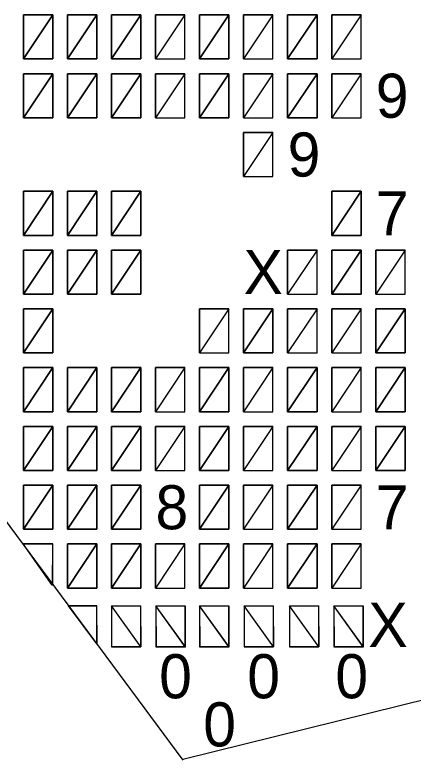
# Model space of a CAD drawing. Extents: x 0 to 34, y 0 to 22.
# Drawn here: x 4.3997 to 4.554, y 2.1019 to 2.3904 of the extents above; entities that cross this region are included whole.
import ezdxf

# ---------------------------------------------------------------- set-up
doc = ezdxf.new("R2010")
doc.units = 0
doc.layers.add('SH_Text', color=7, linetype='Continuous')

msp = doc.modelspace()

# ---------------------------------------------------------------- linework, layer by layer
at = {"layer": 'SH_Text'}
for p, q in [((4.41434, 2.39044), (4.40296, 2.39044)), ((4.40296, 2.39044), (4.40296, 2.37337)), ((4.41434, 2.37337), (4.41434, 2.39044)), ((4.42003, 2.39044), (4.42003, 2.37337)), ((4.43141, 2.39044), (4.42003, 2.39044)), ((4.43141, 2.37337), (4.43141, 2.39044)), ((4.44848, 2.39044), (4.4371, 2.39044)), ((4.4371, 2.39044), (4.4371, 2.37337)), ((4.44848, 2.37337), (4.44848, 2.39044)), ((4.45417, 2.39044), (4.45417, 2.37337)), ((4.46555, 2.39044), (4.45417, 2.39044)), ((4.46555, 2.37337), (4.46555, 2.39044)), ((4.48262, 2.39044), (4.47124, 2.39044)), ((4.47124, 2.39044), (4.47124, 2.37337)), ((4.48262, 2.37337), (4.48262, 2.39044)), ((4.48831, 2.39044), (4.48831, 2.37337)), ((4.49969, 2.39044), (4.48831, 2.39044)), ((4.49969, 2.37337), (4.49969, 2.39044)), ((4.50538, 2.39044), (4.50538, 2.37337)), ((4.51677, 2.39044), (4.50538, 2.39044)), ((4.51677, 2.37337), (4.51677, 2.39044)), ((4.53384, 2.39044), (4.52246, 2.39044)), ((4.52246, 2.39044), (4.52246, 2.37337)), ((4.53384, 2.37337), (4.53384, 2.39044)), ((4.40296, 2.37337), (4.41434, 2.37337)), ((4.42003, 2.37337), (4.43141, 2.37337)), ((4.4371, 2.37337), (4.44848, 2.37337)), ((4.45417, 2.37337), (4.46555, 2.37337)), ((4.47124, 2.37337), (4.48262, 2.37337)), ((4.48831, 2.37337), (4.49969, 2.37337)), ((4.50538, 2.37337), (4.51677, 2.37337)), ((4.52246, 2.37337), (4.53384, 2.37337)), ((4.40296, 2.36768), (4.40296, 2.35061)), ((4.41434, 2.36768), (4.40296, 2.36768)), ((4.41434, 2.35061), (4.41434, 2.36768)), ((4.43141, 2.36768), (4.42003, 2.36768)), ((4.42003, 2.36768), (4.42003, 2.35061)), ((4.43141, 2.35061), (4.43141, 2.36768)), ((4.4371, 2.36768), (4.4371, 2.35061)), ((4.44848, 2.36768), (4.4371, 2.36768)), ((4.44848, 2.35061), (4.44848, 2.36768)), ((4.46555, 2.36768), (4.45417, 2.36768)), ((4.45417, 2.36768), (4.45417, 2.35061)), ((4.46555, 2.35061), (4.46555, 2.36768)), ((4.47124, 2.36768), (4.47124, 2.35061)), ((4.48262, 2.36768), (4.47124, 2.36768)), ((4.48262, 2.35061), (4.48262, 2.36768)), ((4.49969, 2.36768), (4.48831, 2.36768)), ((4.48831, 2.36768), (4.48831, 2.35061)), ((4.49969, 2.35061), (4.49969, 2.36768)), ((4.51677, 2.36768), (4.50538, 2.36768)), ((4.50538, 2.36768), (4.50538, 2.35061)), ((4.51677, 2.35061), (4.51677, 2.36768)), ((4.52246, 2.36768), (4.52246, 2.35061)), ((4.53384, 2.36768), (4.52246, 2.36768)), ((4.53384, 2.35061), (4.53384, 2.36768)), ((4.40296, 2.35061), (4.41434, 2.35061)), ((4.42003, 2.35061), (4.43141, 2.35061)), ((4.4371, 2.35061), (4.44848, 2.35061)), ((4.45417, 2.35061), (4.46555, 2.35061)), ((4.47124, 2.35061), (4.48262, 2.35061)), ((4.48831, 2.35061), (4.49969, 2.35061)), ((4.50538, 2.35061), (4.51677, 2.35061)), ((4.52246, 2.35061), (4.53384, 2.35061)), ((4.49969, 2.34491), (4.48831, 2.34491)), ((4.48831, 2.34491), (4.48831, 2.32784)), ((4.49969, 2.32784), (4.49969, 2.34491)), ((4.48831, 2.32784), (4.49969, 2.32784)), ((4.40296, 2.32215), (4.40296, 2.30508)), ((4.41434, 2.32215), (4.40296, 2.32215)), ((4.41434, 2.30508), (4.41434, 2.32215)), ((4.43141, 2.32215), (4.42003, 2.32215)), ((4.42003, 2.32215), (4.42003, 2.30508)), ((4.43141, 2.30508), (4.43141, 2.32215)), ((4.4371, 2.32215), (4.4371, 2.30508)), ((4.44848, 2.32215), (4.4371, 2.32215)), ((4.44848, 2.30508), (4.44848, 2.32215)), ((4.53384, 2.32215), (4.52246, 2.32215)), ((4.52246, 2.32215), (4.52246, 2.30508)), ((4.53384, 2.30508), (4.53384, 2.32215)), ((4.30466, 2.3177), (4.46479, 2.1019)), ((4.40296, 2.30508), (4.41434, 2.30508)), ((4.42003, 2.30508), (4.43141, 2.30508)), ((4.4371, 2.30508), (4.44848, 2.30508)), ((4.52246, 2.30508), (4.53384, 2.30508)), ((4.40296, 2.29939), (4.40296, 2.28232)), ((4.41434, 2.29939), (4.40296, 2.29939)), ((4.41434, 2.28232), (4.41434, 2.29939)), ((4.42003, 2.29939), (4.42003, 2.28232)), ((4.43141, 2.29939), (4.42003, 2.29939)), ((4.43141, 2.28232), (4.43141, 2.29939)), ((4.44848, 2.29939), (4.4371, 2.29939)), ((4.4371, 2.29939), (4.4371, 2.28232)), ((4.44848, 2.28232), (4.44848, 2.29939)), ((4.50538, 2.29939), (4.50538, 2.28232)), ((4.51677, 2.29939), (4.50538, 2.29939)), ((4.51677, 2.28232), (4.51677, 2.29939)), ((4.52246, 2.29939), (4.52246, 2.28232)), ((4.53384, 2.29939), (4.52246, 2.29939)), ((4.53384, 2.28232), (4.53384, 2.29939)), ((4.55091, 2.29939), (4.53953, 2.29939)), ((4.53953, 2.29939), (4.53953, 2.28232)), ((4.55091, 2.28232), (4.55091, 2.29939)), ((4.40296, 2.28232), (4.41434, 2.28232)), ((4.42003, 2.28232), (4.43141, 2.28232)), ((4.4371, 2.28232), (4.44848, 2.28232)), ((4.50538, 2.28232), (4.51677, 2.28232)), ((4.52246, 2.28232), (4.53384, 2.28232)), ((4.53953, 2.28232), (4.55091, 2.28232)), ((4.41434, 2.27663), (4.40296, 2.27663)), ((4.40296, 2.27663), (4.40296, 2.25956)), ((4.41434, 2.25956), (4.41434, 2.27663)), ((4.48262, 2.27663), (4.47124, 2.27663)), ((4.47124, 2.27663), (4.47124, 2.25956)), ((4.48262, 2.25956), (4.48262, 2.27663)), ((4.49969, 2.27663), (4.48831, 2.27663)), ((4.48831, 2.27663), (4.48831, 2.25956)), ((4.49969, 2.25956), (4.49969, 2.27663)), ((4.50538, 2.27663), (4.50538, 2.25956)), ((4.51677, 2.27663), (4.50538, 2.27663)), ((4.51677, 2.25956), (4.51677, 2.27663)), ((4.52246, 2.27663), (4.52246, 2.25956)), ((4.53384, 2.27663), (4.52246, 2.27663)), ((4.53384, 2.25956), (4.53384, 2.27663)), ((4.53953, 2.27663), (4.53953, 2.25956)), ((4.55091, 2.27663), (4.53953, 2.27663)), ((4.55091, 2.25956), (4.55091, 2.27663)), ((4.40296, 2.25956), (4.41434, 2.25956)), ((4.47124, 2.25956), (4.48262, 2.25956)), ((4.48831, 2.25956), (4.49969, 2.25956)), ((4.50538, 2.25956), (4.51677, 2.25956)), ((4.52246, 2.25956), (4.53384, 2.25956)), ((4.53953, 2.25956), (4.55091, 2.25956)), ((4.41434, 2.25387), (4.40296, 2.25387)), ((4.40296, 2.25387), (4.40296, 2.2368)), ((4.41434, 2.2368), (4.41434, 2.25387)), ((4.42003, 2.25387), (4.42003, 2.2368)), ((4.43141, 2.25387), (4.42003, 2.25387)), ((4.43141, 2.2368), (4.43141, 2.25387)), ((4.44848, 2.25387), (4.4371, 2.25387)), ((4.4371, 2.25387), (4.4371, 2.2368)), ((4.44848, 2.2368), (4.44848, 2.25387)), ((4.45417, 2.25387), (4.45417, 2.2368)), ((4.46555, 2.25387), (4.45417, 2.25387)), ((4.46555, 2.2368), (4.46555, 2.25387)), ((4.48262, 2.25387), (4.47124, 2.25387)), ((4.47124, 2.25387), (4.47124, 2.2368)), ((4.48262, 2.2368), (4.48262, 2.25387)), ((4.48831, 2.25387), (4.48831, 2.2368)), ((4.49969, 2.25387), (4.48831, 2.25387)), ((4.49969, 2.2368), (4.49969, 2.25387)), ((4.50538, 2.25387), (4.50538, 2.2368)), ((4.51677, 2.25387), (4.50538, 2.25387)), ((4.51677, 2.2368), (4.51677, 2.25387)), ((4.53384, 2.25387), (4.52246, 2.25387)), ((4.52246, 2.25387), (4.52246, 2.2368)), ((4.53384, 2.2368), (4.53384, 2.25387)), ((4.55091, 2.25387), (4.53953, 2.25387)), ((4.53953, 2.25387), (4.53953, 2.2368)), ((4.55091, 2.2368), (4.55091, 2.25387)), ((4.40296, 2.2368), (4.41434, 2.2368)), ((4.42003, 2.2368), (4.43141, 2.2368)), ((4.4371, 2.2368), (4.44848, 2.2368)), ((4.45417, 2.2368), (4.46555, 2.2368)), ((4.47124, 2.2368), (4.48262, 2.2368)), ((4.48831, 2.2368), (4.49969, 2.2368)), ((4.50538, 2.2368), (4.51677, 2.2368)), ((4.52246, 2.2368), (4.53384, 2.2368)), ((4.53953, 2.2368), (4.55091, 2.2368)), ((4.40296, 2.23111), (4.40296, 2.21404)), ((4.41434, 2.23111), (4.40296, 2.23111)), ((4.41434, 2.21404), (4.41434, 2.23111)), ((4.43141, 2.23111), (4.42003, 2.23111)), ((4.42003, 2.23111), (4.42003, 2.21404)), ((4.43141, 2.21404), (4.43141, 2.23111)), ((4.4371, 2.23111), (4.4371, 2.21404)), ((4.44848, 2.23111), (4.4371, 2.23111)), ((4.44848, 2.21404), (4.44848, 2.23111)), ((4.46555, 2.23111), (4.45417, 2.23111)), ((4.45417, 2.23111), (4.45417, 2.21404)), ((4.46555, 2.21404), (4.46555, 2.23111)), ((4.47124, 2.23111), (4.47124, 2.21404)), ((4.48262, 2.23111), (4.47124, 2.23111)), ((4.48262, 2.21404), (4.48262, 2.23111)), ((4.49969, 2.23111), (4.48831, 2.23111)), ((4.48831, 2.23111), (4.48831, 2.21404)), ((4.49969, 2.21404), (4.49969, 2.23111)), ((4.51677, 2.23111), (4.50538, 2.23111)), ((4.50538, 2.23111), (4.50538, 2.21404)), ((4.51677, 2.21404), (4.51677, 2.23111)), ((4.52246, 2.23111), (4.52246, 2.21404)), ((4.53384, 2.23111), (4.52246, 2.23111)), ((4.53384, 2.21404), (4.53384, 2.23111)), ((4.53953, 2.23111), (4.53953, 2.21404)), ((4.55091, 2.23111), (4.53953, 2.23111)), ((4.55091, 2.21404), (4.55091, 2.23111)), ((4.40296, 2.21404), (4.41434, 2.21404)), ((4.42003, 2.21404), (4.43141, 2.21404)), ((4.4371, 2.21404), (4.44848, 2.21404)), ((4.45417, 2.21404), (4.46555, 2.21404)), ((4.47124, 2.21404), (4.48262, 2.21404)), ((4.48831, 2.21404), (4.49969, 2.21404)), ((4.50538, 2.21404), (4.51677, 2.21404)), ((4.52246, 2.21404), (4.53384, 2.21404)), ((4.53953, 2.21404), (4.55091, 2.21404)), ((4.41434, 2.20835), (4.40296, 2.20835)), ((4.40296, 2.20835), (4.40296, 2.19127)), ((4.41434, 2.19127), (4.41434, 2.20835)), ((4.42003, 2.20835), (4.42003, 2.19127)), ((4.43141, 2.20835), (4.42003, 2.20835)), ((4.43141, 2.19127), (4.43141, 2.20835)), ((4.44848, 2.20835), (4.4371, 2.20835)), ((4.4371, 2.20835), (4.4371, 2.19127)), ((4.44848, 2.19127), (4.44848, 2.20835)), ((4.48262, 2.20835), (4.47124, 2.20835)), ((4.47124, 2.20835), (4.47124, 2.19127)), ((4.48262, 2.19127), (4.48262, 2.20835)), ((4.48831, 2.20835), (4.48831, 2.19127)), ((4.49969, 2.20835), (4.48831, 2.20835)), ((4.49969, 2.19127), (4.49969, 2.20835)), ((4.50538, 2.20835), (4.50538, 2.19127)), ((4.51677, 2.20835), (4.50538, 2.20835)), ((4.51677, 2.19127), (4.51677, 2.20835)), ((4.53384, 2.20835), (4.52246, 2.20835)), ((4.52246, 2.20835), (4.52246, 2.19127)), ((4.53384, 2.19127), (4.53384, 2.20835)), ((4.40296, 2.19127), (4.41434, 2.19127)), ((4.42003, 2.19127), (4.43141, 2.19127)), ((4.4371, 2.19127), (4.44848, 2.19127)), ((4.47124, 2.19127), (4.48262, 2.19127)), ((4.48831, 2.19127), (4.49969, 2.19127)), ((4.50538, 2.19127), (4.51677, 2.19127)), ((4.52246, 2.19127), (4.53384, 2.19127)), ((4.41434, 2.18558), (4.40296, 2.18558)), ((4.41434, 2.16947), (4.41434, 2.18558)), ((4.43141, 2.18558), (4.42003, 2.18558)), ((4.42003, 2.18558), (4.42003, 2.16851)), ((4.43141, 2.16851), (4.43141, 2.18558)), ((4.4371, 2.18558), (4.4371, 2.16851)), ((4.44848, 2.18558), (4.4371, 2.18558)), ((4.44848, 2.16851), (4.44848, 2.18558)), ((4.46555, 2.18558), (4.45417, 2.18558)), ((4.45417, 2.18558), (4.45417, 2.16851)), ((4.46555, 2.16851), (4.46555, 2.18558)), ((4.47124, 2.18558), (4.47124, 2.16851)), ((4.48262, 2.18558), (4.47124, 2.18558)), ((4.48262, 2.16851), (4.48262, 2.18558)), ((4.49969, 2.18558), (4.48831, 2.18558)), ((4.48831, 2.18558), (4.48831, 2.16851)), ((4.49969, 2.16851), (4.49969, 2.18558)), ((4.51677, 2.18558), (4.50538, 2.18558)), ((4.50538, 2.18558), (4.50538, 2.16851)), ((4.51677, 2.16851), (4.51677, 2.18558)), ((4.52246, 2.18558), (4.52246, 2.16851)), ((4.53384, 2.18558), (4.52246, 2.18558)), ((4.53384, 2.16851), (4.53384, 2.18558)), ((4.42003, 2.16851), (4.43141, 2.16851)), ((4.4371, 2.16851), (4.44848, 2.16851)), ((4.45417, 2.16851), (4.46555, 2.16851)), ((4.47124, 2.16851), (4.48262, 2.16851)), ((4.48831, 2.16851), (4.49969, 2.16851)), ((4.50538, 2.16851), (4.51677, 2.16851)), ((4.52246, 2.16851), (4.53384, 2.16851)), ((4.72559, 2.16645), (4.46478, 2.10219)), ((4.43143, 2.16166), (4.42056, 2.16166)), ((4.43141, 2.14686), (4.43141, 2.16166)), ((4.4371, 2.16166), (4.4371, 2.14575)), ((4.43711, 2.16166), (4.44847, 2.16166)), ((4.44848, 2.14575), (4.44848, 2.16166)), ((4.45434, 2.16166), (4.45434, 2.14575)), ((4.45435, 2.16166), (4.46571, 2.16166)), ((4.46572, 2.14575), (4.46572, 2.16166)), ((4.47126, 2.16166), (4.47126, 2.14575)), ((4.47128, 2.16166), (4.48264, 2.16166)), ((4.48265, 2.14575), (4.48265, 2.16166)), ((4.48851, 2.16166), (4.48851, 2.14575)), ((4.48852, 2.16166), (4.49988, 2.16166)), ((4.49989, 2.14575), (4.49989, 2.16166)), ((4.50607, 2.16166), (4.50607, 2.14575)), ((4.50608, 2.16166), (4.51744, 2.16166)), ((4.51745, 2.14575), (4.51745, 2.16166)), ((4.52331, 2.16166), (4.52331, 2.14575)), ((4.52332, 2.16166), (4.53468, 2.16166)), ((4.53469, 2.14575), (4.53469, 2.16166)), ((4.4371, 2.14575), (4.44848, 2.14575)), ((4.45434, 2.14575), (4.46572, 2.14575)), ((4.47126, 2.14575), (4.48265, 2.14575)), ((4.48851, 2.14575), (4.49989, 2.14575)), ((4.50607, 2.14575), (4.51745, 2.14575)), ((4.52331, 2.14575), (4.53469, 2.14575))]:
    msp.add_line(p, q, dxfattribs=at)
for points in [[(4.41434, 2.39044), (4.41434, 2.37337), (4.40296, 2.37337)], [(4.40296, 2.37337), (4.40296, 2.39044), (4.41434, 2.39044)], [(4.41434, 2.39044), (4.41434, 2.39044), (4.41434, 2.39044)], [(4.43141, 2.39044), (4.43141, 2.37337), (4.42003, 2.37337)], [(4.42003, 2.37337), (4.42003, 2.39044), (4.43141, 2.39044)], [(4.4371, 2.37337), (4.4371, 2.39044), (4.44848, 2.39044)], [(4.44848, 2.39044), (4.44848, 2.37337), (4.4371, 2.37337)], [(4.45417, 2.37337), (4.45417, 2.39044), (4.46555, 2.39044)], [(4.45417, 2.37337), (4.46555, 2.37337), (4.46555, 2.39044)], [(4.47124, 2.37337), (4.47124, 2.39044), (4.48262, 2.39044)], [(4.48262, 2.39044), (4.48262, 2.37337), (4.47124, 2.37337)], [(4.48831, 2.37337), (4.48831, 2.39044), (4.49969, 2.39044)], [(4.48831, 2.37337), (4.49969, 2.37337), (4.49969, 2.39044)], [(4.51677, 2.39044), (4.51677, 2.37337), (4.50538, 2.37337)], [(4.50538, 2.37337), (4.50538, 2.39044), (4.51677, 2.39044)], [(4.52246, 2.37337), (4.53384, 2.37337), (4.53384, 2.39044)], [(4.52246, 2.37337), (4.52246, 2.39044), (4.53384, 2.39044)], [(4.40296, 2.35061), (4.40296, 2.36768), (4.41434, 2.36768)], [(4.41434, 2.36768), (4.41434, 2.35061), (4.40296, 2.35061)], [(4.41434, 2.36768), (4.41434, 2.36768), (4.41434, 2.36768)], [(4.42003, 2.35061), (4.42003, 2.36768), (4.43141, 2.36768)], [(4.43141, 2.36768), (4.43141, 2.35061), (4.42003, 2.35061)], [(4.44848, 2.36768), (4.44848, 2.35061), (4.4371, 2.35061)], [(4.4371, 2.35061), (4.4371, 2.36768), (4.44848, 2.36768)], [(4.45417, 2.35061), (4.46555, 2.35061), (4.46555, 2.36768)], [(4.45417, 2.35061), (4.45417, 2.36768), (4.46555, 2.36768)], [(4.48262, 2.36768), (4.48262, 2.35061), (4.47124, 2.35061)], [(4.47124, 2.35061), (4.47124, 2.36768), (4.48262, 2.36768)], [(4.48831, 2.35061), (4.49969, 2.35061), (4.49969, 2.36768)], [(4.48831, 2.35061), (4.48831, 2.36768), (4.49969, 2.36768)], [(4.50538, 2.35061), (4.50538, 2.36768), (4.51677, 2.36768)], [(4.51677, 2.36768), (4.51677, 2.35061), (4.50538, 2.35061)], [(4.52246, 2.35061), (4.52246, 2.36768), (4.53384, 2.36768)], [(4.52246, 2.35061), (4.53384, 2.35061), (4.53384, 2.36768)], [(4.48831, 2.32784), (4.49969, 2.32784), (4.49969, 2.34491)], [(4.48831, 2.32784), (4.48831, 2.34491), (4.49969, 2.34491)], [(4.40296, 2.30508), (4.40296, 2.32215), (4.41434, 2.32215)], [(4.41434, 2.32215), (4.41434, 2.30508), (4.40296, 2.30508)], [(4.41434, 2.32215), (4.41434, 2.32215), (4.41434, 2.32215)], [(4.42003, 2.30508), (4.42003, 2.32215), (4.43141, 2.32215)], [(4.43141, 2.32215), (4.43141, 2.30508), (4.42003, 2.30508)], [(4.44848, 2.32215), (4.44848, 2.30508), (4.4371, 2.30508)], [(4.4371, 2.30508), (4.4371, 2.32215), (4.44848, 2.32215)], [(4.52246, 2.30508), (4.52246, 2.32215), (4.53384, 2.32215)], [(4.53384, 2.32215), (4.53384, 2.30508), (4.52246, 2.30508)], [(4.40296, 2.28232), (4.40296, 2.29939), (4.41434, 2.29939)], [(4.41434, 2.29939), (4.41434, 2.28232), (4.40296, 2.28232)], [(4.41434, 2.29939), (4.41434, 2.29939), (4.41434, 2.29939)], [(4.43141, 2.29939), (4.43141, 2.28232), (4.42003, 2.28232)], [(4.42003, 2.28232), (4.42003, 2.29939), (4.43141, 2.29939)], [(4.4371, 2.28232), (4.4371, 2.29939), (4.44848, 2.29939)], [(4.44848, 2.29939), (4.44848, 2.28232), (4.4371, 2.28232)], [(4.50538, 2.28232), (4.50538, 2.29939), (4.51677, 2.29939)], [(4.50538, 2.28232), (4.51677, 2.28232), (4.51677, 2.29939)], [(4.53384, 2.29939), (4.53384, 2.28232), (4.52246, 2.28232)], [(4.52246, 2.28232), (4.52246, 2.29939), (4.53384, 2.29939)], [(4.53953, 2.28232), (4.55091, 2.28232), (4.55091, 2.29939)], [(4.53953, 2.28232), (4.53953, 2.29939), (4.55091, 2.29939)], [(4.41434, 2.27663), (4.41434, 2.25956), (4.40296, 2.25956)], [(4.40296, 2.25956), (4.40296, 2.27663), (4.41434, 2.27663)], [(4.41434, 2.27663), (4.41434, 2.27663), (4.41434, 2.27663)], [(4.47124, 2.25956), (4.48262, 2.25956), (4.48262, 2.27663)], [(4.47124, 2.25956), (4.47124, 2.27663), (4.48262, 2.27663)], [(4.48831, 2.25956), (4.48831, 2.27663), (4.49969, 2.27663)], [(4.49969, 2.27663), (4.49969, 2.25956), (4.48831, 2.25956)], [(4.50538, 2.25956), (4.50538, 2.27663), (4.51677, 2.27663)], [(4.50538, 2.25956), (4.51677, 2.25956), (4.51677, 2.27663)], [(4.52246, 2.25956), (4.52246, 2.27663), (4.53384, 2.27663)], [(4.52246, 2.25956), (4.53384, 2.25956), (4.53384, 2.27663)], [(4.55091, 2.27663), (4.55091, 2.25956), (4.53953, 2.25956)], [(4.53953, 2.25956), (4.53953, 2.27663), (4.55091, 2.27663)], [(4.41434, 2.25387), (4.41434, 2.2368), (4.40296, 2.2368)], [(4.40296, 2.2368), (4.40296, 2.25387), (4.41434, 2.25387)], [(4.41434, 2.25387), (4.41434, 2.25387), (4.41434, 2.25387)], [(4.43141, 2.25387), (4.43141, 2.2368), (4.42003, 2.2368)], [(4.42003, 2.2368), (4.42003, 2.25387), (4.43141, 2.25387)], [(4.4371, 2.2368), (4.4371, 2.25387), (4.44848, 2.25387)], [(4.44848, 2.25387), (4.44848, 2.2368), (4.4371, 2.2368)], [(4.45417, 2.2368), (4.45417, 2.25387), (4.46555, 2.25387)], [(4.45417, 2.2368), (4.46555, 2.2368), (4.46555, 2.25387)], [(4.47124, 2.2368), (4.47124, 2.25387), (4.48262, 2.25387)], [(4.48262, 2.25387), (4.48262, 2.2368), (4.47124, 2.2368)], [(4.48831, 2.2368), (4.48831, 2.25387), (4.49969, 2.25387)], [(4.48831, 2.2368), (4.49969, 2.2368), (4.49969, 2.25387)], [(4.51677, 2.25387), (4.51677, 2.2368), (4.50538, 2.2368)], [(4.50538, 2.2368), (4.50538, 2.25387), (4.51677, 2.25387)], [(4.52246, 2.2368), (4.53384, 2.2368), (4.53384, 2.25387)], [(4.52246, 2.2368), (4.52246, 2.25387), (4.53384, 2.25387)], [(4.55091, 2.25387), (4.55091, 2.2368), (4.53953, 2.2368)], [(4.53953, 2.2368), (4.53953, 2.25387), (4.55091, 2.25387)], [(4.55091, 2.25387), (4.55091, 2.25387), (4.55091, 2.25387)], [(4.40296, 2.21404), (4.40296, 2.23111), (4.41434, 2.23111)], [(4.41434, 2.23111), (4.41434, 2.21404), (4.40296, 2.21404)], [(4.41434, 2.23111), (4.41434, 2.23111), (4.41434, 2.23111)], [(4.42003, 2.21404), (4.42003, 2.23111), (4.43141, 2.23111)], [(4.43141, 2.23111), (4.43141, 2.21404), (4.42003, 2.21404)], [(4.44848, 2.23111), (4.44848, 2.21404), (4.4371, 2.21404)], [(4.4371, 2.21404), (4.4371, 2.23111), (4.44848, 2.23111)], [(4.45417, 2.21404), (4.46555, 2.21404), (4.46555, 2.23111)], [(4.45417, 2.21404), (4.45417, 2.23111), (4.46555, 2.23111)], [(4.48262, 2.23111), (4.48262, 2.21404), (4.47124, 2.21404)], [(4.47124, 2.21404), (4.47124, 2.23111), (4.48262, 2.23111)], [(4.48831, 2.21404), (4.49969, 2.21404), (4.49969, 2.23111)], [(4.48831, 2.21404), (4.48831, 2.23111), (4.49969, 2.23111)], [(4.50538, 2.21404), (4.50538, 2.23111), (4.51677, 2.23111)], [(4.51677, 2.23111), (4.51677, 2.21404), (4.50538, 2.21404)], [(4.52246, 2.21404), (4.52246, 2.23111), (4.53384, 2.23111)], [(4.52246, 2.21404), (4.53384, 2.21404), (4.53384, 2.23111)], [(4.53953, 2.21404), (4.53953, 2.23111), (4.55091, 2.23111)], [(4.55091, 2.23111), (4.55091, 2.21404), (4.53953, 2.21404)], [(4.55091, 2.23111), (4.55091, 2.23111), (4.55091, 2.23111)], [(4.41434, 2.20835), (4.41434, 2.19127), (4.40296, 2.19127)], [(4.40296, 2.19127), (4.40296, 2.20835), (4.41434, 2.20835)], [(4.41434, 2.20835), (4.41434, 2.20835), (4.41434, 2.20835)], [(4.43141, 2.20835), (4.43141, 2.19127), (4.42003, 2.19127)], [(4.42003, 2.19127), (4.42003, 2.20835), (4.43141, 2.20835)], [(4.4371, 2.19127), (4.4371, 2.20835), (4.44848, 2.20835)], [(4.44848, 2.20835), (4.44848, 2.19127), (4.4371, 2.19127)], [(4.47124, 2.19127), (4.47124, 2.20835), (4.48262, 2.20835)], [(4.48262, 2.20835), (4.48262, 2.19127), (4.47124, 2.19127)], [(4.48831, 2.19127), (4.48831, 2.20835), (4.49969, 2.20835)], [(4.48831, 2.19127), (4.49969, 2.19127), (4.49969, 2.20835)], [(4.51677, 2.20835), (4.51677, 2.19127), (4.50538, 2.19127)], [(4.50538, 2.19127), (4.50538, 2.20835), (4.51677, 2.20835)], [(4.52246, 2.19127), (4.53384, 2.19127), (4.53384, 2.20835)], [(4.52246, 2.19127), (4.52246, 2.20835), (4.53384, 2.20835)], [(4.4141, 2.1696), (4.40291, 2.18562), (4.4143, 2.18562)], [(4.42003, 2.16851), (4.42003, 2.18558), (4.43141, 2.18558)], [(4.43141, 2.18558), (4.43141, 2.16851), (4.42003, 2.16851)], [(4.44848, 2.18558), (4.44848, 2.16851), (4.4371, 2.16851)], [(4.4371, 2.16851), (4.4371, 2.18558), (4.44848, 2.18558)], [(4.45417, 2.16851), (4.46555, 2.16851), (4.46555, 2.18558)], [(4.45417, 2.16851), (4.45417, 2.18558), (4.46555, 2.18558)], [(4.48262, 2.18558), (4.48262, 2.16851), (4.47124, 2.16851)], [(4.47124, 2.16851), (4.47124, 2.18558), (4.48262, 2.18558)], [(4.48831, 2.16851), (4.49969, 2.16851), (4.49969, 2.18558)], [(4.48831, 2.16851), (4.48831, 2.18558), (4.49969, 2.18558)], [(4.50538, 2.16851), (4.50538, 2.18558), (4.51677, 2.18558)], [(4.51677, 2.18558), (4.51677, 2.16851), (4.50538, 2.16851)], [(4.52246, 2.16851), (4.52246, 2.18558), (4.53384, 2.18558)], [(4.52246, 2.16851), (4.53384, 2.16851), (4.53384, 2.18558)], [(4.42049, 2.16166), (4.43136, 2.16166), (4.43143, 2.14698)], [(4.43718, 2.14581), (4.44854, 2.1457), (4.43711, 2.16166)], [(4.43711, 2.16166), (4.4484, 2.16166), (4.44847, 2.1457)], [(4.45435, 2.16166), (4.46564, 2.16166), (4.46571, 2.1457)], [(4.45442, 2.14581), (4.46578, 2.1457), (4.45435, 2.16166)], [(4.47128, 2.16166), (4.48257, 2.16166), (4.48264, 2.1457)], [(4.47135, 2.14581), (4.48271, 2.1457), (4.47128, 2.16166)], [(4.48859, 2.14581), (4.49995, 2.1457), (4.48852, 2.16166)], [(4.48852, 2.16166), (4.49981, 2.16166), (4.49988, 2.1457)], [(4.50615, 2.14581), (4.51751, 2.1457), (4.50608, 2.16166)], [(4.50608, 2.16166), (4.51737, 2.16166), (4.51744, 2.1457)], [(4.52332, 2.16166), (4.53461, 2.16166), (4.53468, 2.1457)], [(4.52339, 2.14581), (4.53475, 2.1457), (4.52332, 2.16166)], [(4.44847, 2.1457), (4.44847, 2.1457), (4.44854, 2.1457), (4.43718, 2.14581)], [(4.46571, 2.1457), (4.46571, 2.1457), (4.46578, 2.1457), (4.45442, 2.14581)], [(4.48264, 2.1457), (4.48264, 2.1457), (4.48271, 2.1457), (4.47135, 2.14581)], [(4.49988, 2.1457), (4.49988, 2.1457), (4.49995, 2.1457), (4.48859, 2.14581)], [(4.51744, 2.1457), (4.51744, 2.1457), (4.51751, 2.1457), (4.50615, 2.14581)], [(4.53468, 2.1457), (4.53468, 2.1457), (4.53475, 2.1457), (4.52339, 2.14581)]]:
    msp.add_lwpolyline(points, close=True, dxfattribs=at)

# ---------------------------------------------------------------- texts
for s, p in [('9', (4.53953, 2.35061)), ('9', (4.50538, 2.32784)), ('7', (4.53953, 2.30508)), ('X', (4.48831, 2.28232)), ('8', (4.45417, 2.19127)), ('7', (4.53953, 2.19127)), ('X', (4.53668, 2.14575)), ('0', (4.45559, 2.12584)), ('0', (4.48974, 2.12584)), ('0', (4.52388, 2.12584)), ('0', (4.47267, 2.10719))]:
    msp.add_text(s, height=0.01707, dxfattribs=at).set_placement(p)

doc.saveas('drawing.dxf')
